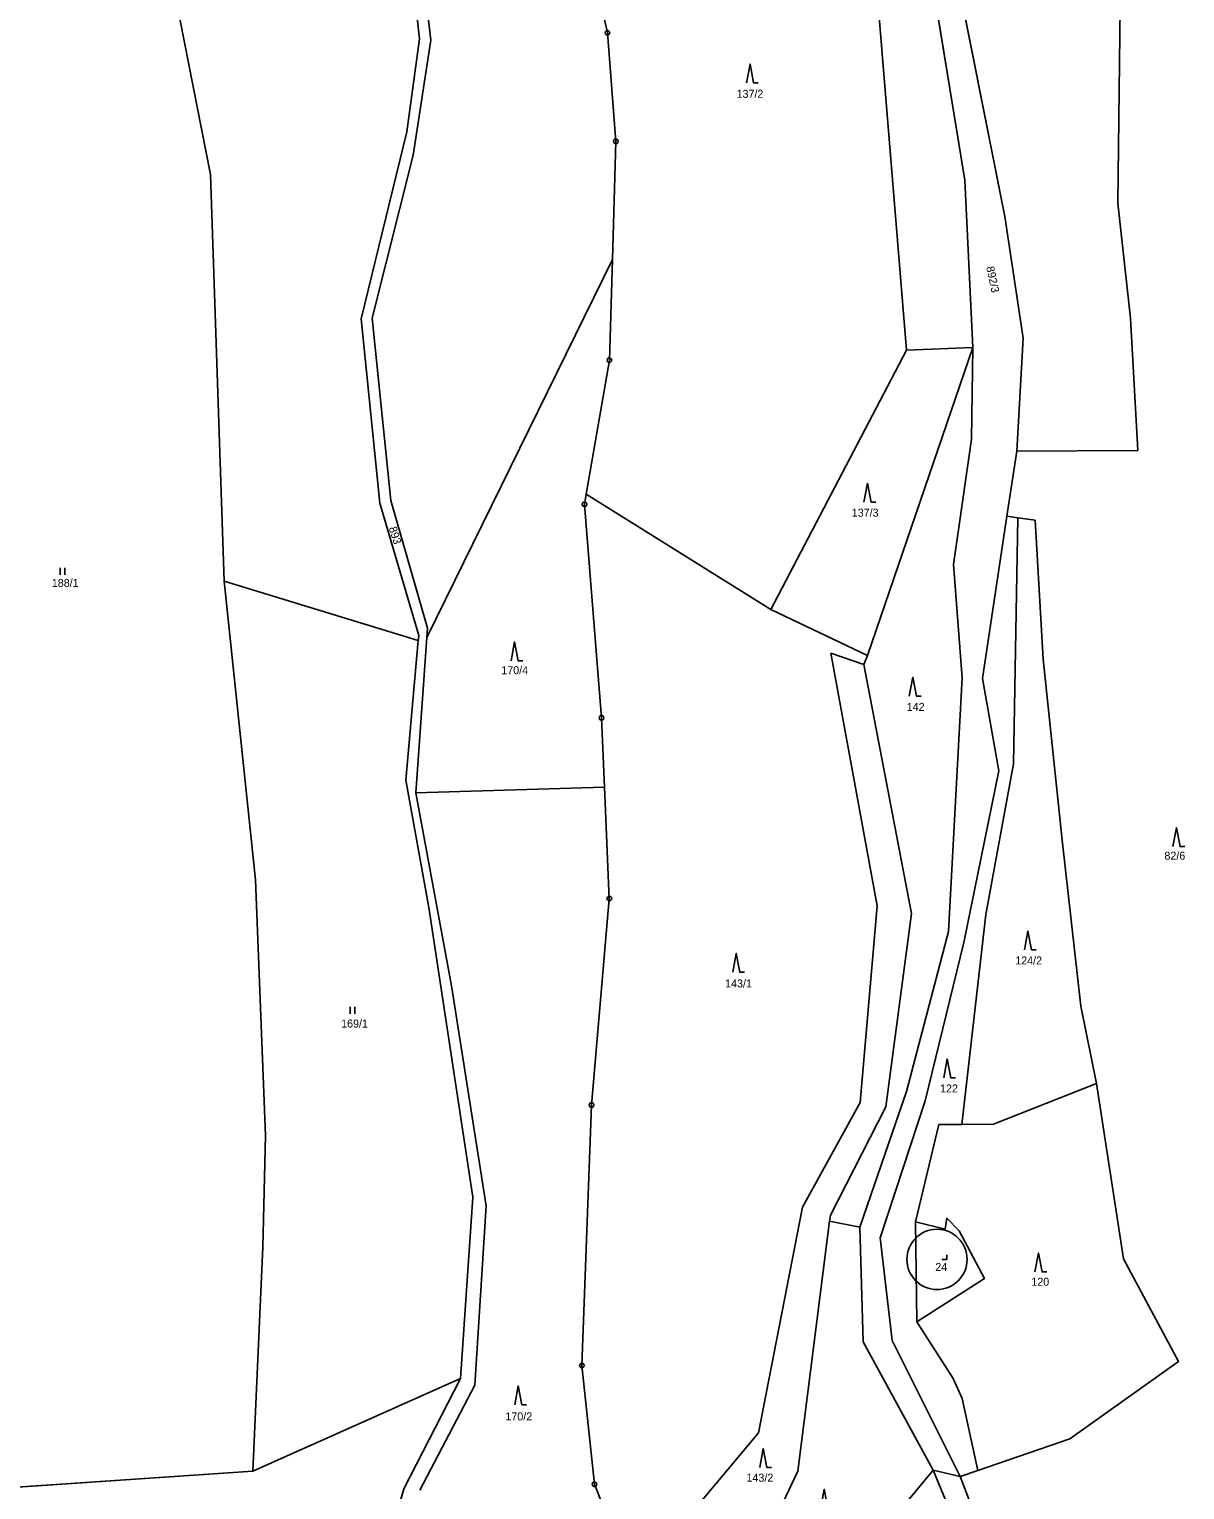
# Model space of a CAD drawing. Extents: x -580551 to -575069, y -1073031 to -1067931.
# Drawn here: x -576922.3 to -576676.9, y -1069750.7 to -1069440.4 of the extents above; entities that cross this region are included whole.
import ezdxf

# ---------------------------------------------------------------- set-up
doc = ezdxf.new("R2010")
doc.units = 0
for name, color, linetype in [('Druh pozemku', 7, 'Continuous'), ('Geodetické body', 7, 'Continuous'), ('Hranice z DKM', 7, 'Continuous'), ('Parcela', 7, 'Continuous'), ('Parcelní číslo', 7, 'Continuous'), ('Parcelní číslo_stavba', 7, 'Continuous'), ('SR - hranice státu', 7, 'Continuous'), ('stavební parcely', 7, 'Continuous')]:
    doc.layers.add(name, color=color, linetype=linetype)

msp = doc.modelspace()

# ---------------------------------------------------------------- linework, layer by layer
at = {"layer": 'Druh pozemku'}
for p, q in [((-576915.77, -1069554.83), (-576915.77, -1069556.33)), ((-576914.77, -1069556.33), (-576914.77, -1069554.83)), ((-576854.15, -1069648.13), (-576854.15, -1069649.63)), ((-576853.15, -1069649.63), (-576853.15, -1069648.13))]:
    msp.add_line(p, q, dxfattribs=at)
for points in [[(-576769.95, -1069451.82), (-576769.2, -1069447.82), (-576768.45, -1069451.82), (-576767.45, -1069451.82)], [(-576745, -1069540.89), (-576744.25, -1069536.89), (-576743.5, -1069540.89), (-576742.5, -1069540.89)], [(-576819.96, -1069574.6), (-576819.21, -1069570.6), (-576818.46, -1069574.6), (-576817.46, -1069574.6)], [(-576735.37, -1069582.1), (-576734.62, -1069578.1), (-576733.87, -1069582.1), (-576732.87, -1069582.1)], [(-576679.37, -1069614.08), (-576678.62, -1069610.08), (-576677.87, -1069614.08), (-576676.87, -1069614.08)], [(-576710.91, -1069636.03), (-576710.16, -1069632.03), (-576709.41, -1069636.03), (-576708.41, -1069636.03)], [(-576772.88, -1069640.78), (-576772.13, -1069636.78), (-576771.38, -1069640.78), (-576770.38, -1069640.78)], [(-576728.07, -1069663.2), (-576727.32, -1069659.2), (-576726.57, -1069663.2), (-576725.57, -1069663.2)], [(-576728.43, -1069701.78), (-576727.43, -1069701.78), (-576727.43, -1069700.78)], [(-576708.68, -1069704.42), (-576707.93, -1069700.42), (-576707.18, -1069704.42), (-576706.18, -1069704.42)], [(-576819.17, -1069732.64), (-576818.42, -1069728.64), (-576817.67, -1069732.64), (-576816.67, -1069732.64)], [(-576767.14, -1069745.95), (-576766.39, -1069741.95), (-576765.64, -1069745.95), (-576764.64, -1069745.95)], [(-576754.19, -1069754.61), (-576753.44, -1069750.61), (-576752.69, -1069754.61), (-576751.69, -1069754.61)]]:
    msp.add_lwpolyline(points, dxfattribs=at)
at = {"layer": 'Geodetické body'}
for p, q in [((-576799.62, -1069441.19), (-576799.38, -1069441.19)), ((-576797.83, -1069464.26), (-576797.59, -1069464.26)), ((-576799.19, -1069510.74), (-576798.95, -1069510.74)), ((-576804.48, -1069541.37), (-576804.24, -1069541.37)), ((-576800.88, -1069586.74), (-576800.64, -1069586.74)), ((-576799.21, -1069625.14), (-576798.97, -1069625.14)), ((-576803, -1069668.98), (-576802.76, -1069668.98)), ((-576805.03, -1069724.3), (-576804.79, -1069724.3)), ((-576802.35, -1069749.56), (-576802.11, -1069749.56))]:
    msp.add_line(p, q, dxfattribs=at)
for points in [[(-576799.35, -1069440.71), (-576799.1, -1069440.89), (-576799, -1069441.18), (-576799.1, -1069441.47), (-576799.35, -1069441.65), (-576799.66, -1069441.65), (-576799.91, -1069441.47), (-576800.01, -1069441.18), (-576799.91, -1069440.89), (-576799.66, -1069440.71)], [(-576797.56, -1069463.78), (-576797.31, -1069463.96), (-576797.21, -1069464.25), (-576797.31, -1069464.54), (-576797.56, -1069464.72), (-576797.87, -1069464.72), (-576798.12, -1069464.54), (-576798.22, -1069464.25), (-576798.12, -1069463.96), (-576797.87, -1069463.78)], [(-576798.92, -1069510.26), (-576798.67, -1069510.44), (-576798.57, -1069510.73), (-576798.67, -1069511.02), (-576798.92, -1069511.2), (-576799.23, -1069511.2), (-576799.48, -1069511.02), (-576799.58, -1069510.73), (-576799.48, -1069510.44), (-576799.23, -1069510.26)], [(-576804.21, -1069540.89), (-576803.96, -1069541.07), (-576803.86, -1069541.36), (-576803.96, -1069541.65), (-576804.21, -1069541.83), (-576804.52, -1069541.83), (-576804.77, -1069541.65), (-576804.87, -1069541.36), (-576804.77, -1069541.07), (-576804.52, -1069540.89)], [(-576800.61, -1069586.26), (-576800.36, -1069586.44), (-576800.26, -1069586.73), (-576800.36, -1069587.02), (-576800.61, -1069587.2), (-576800.92, -1069587.2), (-576801.17, -1069587.02), (-576801.27, -1069586.73), (-576801.17, -1069586.44), (-576800.92, -1069586.26)], [(-576798.94, -1069624.66), (-576798.69, -1069624.84), (-576798.59, -1069625.13), (-576798.69, -1069625.42), (-576798.94, -1069625.6), (-576799.25, -1069625.6), (-576799.5, -1069625.42), (-576799.6, -1069625.13), (-576799.5, -1069624.84), (-576799.25, -1069624.66)], [(-576802.73, -1069668.5), (-576802.48, -1069668.68), (-576802.38, -1069668.97), (-576802.48, -1069669.26), (-576802.73, -1069669.44), (-576803.04, -1069669.44), (-576803.29, -1069669.26), (-576803.39, -1069668.97), (-576803.29, -1069668.68), (-576803.04, -1069668.5)], [(-576804.76, -1069723.82), (-576804.51, -1069724), (-576804.41, -1069724.29), (-576804.51, -1069724.58), (-576804.76, -1069724.76), (-576805.07, -1069724.76), (-576805.32, -1069724.58), (-576805.42, -1069724.29), (-576805.32, -1069724), (-576805.07, -1069723.82)], [(-576802.08, -1069749.08), (-576801.83, -1069749.26), (-576801.73, -1069749.55), (-576801.83, -1069749.84), (-576802.08, -1069750.02), (-576802.39, -1069750.02), (-576802.64, -1069749.84), (-576802.74, -1069749.55), (-576802.64, -1069749.26), (-576802.39, -1069749.08)]]:
    msp.add_lwpolyline(points, close=True, dxfattribs=at)
at = {"layer": 'Hranice z DKM'}
msp.add_line((-576840.16, -1069602.62), (-576800.12, -1069601.47), dxfattribs=at)
for points in [[(-576711.18, -1069506.06), (-576715.1, -1069480.23), (-576726.73, -1069421.48)], [(-576721.88, -1069508.01), (-576723.55, -1069472.52), (-576731.09, -1069426.71)], [(-576714.63, -1069543.86), (-576712.55, -1069530.06), (-576711.18, -1069506.06)], [(-576725.95, -1069554.12), (-576722.13, -1069527.53), (-576721.88, -1069508.01)], [(-576714.63, -1069543.86), (-576712.31, -1069544.2), (-576708.64, -1069544.73), (-576706.95, -1069574.27), (-576702.87, -1069612.69), (-576698.94, -1069647.95), (-576695.58, -1069664.43), (-576689.87, -1069701.65), (-576678.22, -1069723.5), (-576701.26, -1069739.88), (-576720.83, -1069746.62), (-576724.59, -1069747.91), (-576739.02, -1069719.02), (-576741.55, -1069697.2)], [(-576723.76, -1069634.42), (-576716.35, -1069597.95), (-576719.83, -1069578.38), (-576714.63, -1069543.86)], [(-576727.06, -1069632.08), (-576724.17, -1069578.25), (-576725.95, -1069554.12)], [(-576745.89, -1069694.94), (-576735.99, -1069666.07), (-576727.06, -1069632.08)], [(-576741.55, -1069697.2), (-576731.97, -1069668.07), (-576723.76, -1069634.42)], [(-576730.31, -1069746.58), (-576745.15, -1069719.28), (-576745.89, -1069694.94)], [(-576830.67, -1069727.09), (-576874.79, -1069746.73), (-576932.12, -1069750.64)]]:
    msp.add_lwpolyline(points, dxfattribs=at)
msp.add_lwpolyline([(-576733.78, -1069715.06), (-576719.41, -1069705.86), (-576724.75, -1069695.69), (-576727.43, -1069693.05), (-576727.76, -1069695.32), (-576734.08, -1069693.77)], close=True, dxfattribs=at)
at = {"layer": 'Parcela'}
for p, q in [((-576842.09, -1069417.92), (-576839.38, -1069442.48)), ((-576840.03, -1069416.53), (-576836.99, -1069442.77)), ((-576804.44, -1069418.68), (-576799.5, -1069441.19)), ((-576726.73, -1069421.48), (-576715.1, -1069480.23)), ((-576731.09, -1069426.71), (-576723.55, -1069472.52)), ((-576891.6, -1069431.59), (-576883.83, -1069471.26)), ((-576735.96, -1069508.59), (-576741.98, -1069435.23)), ((-576690.56, -1069435.61), (-576691.07, -1069477.37)), ((-576839.38, -1069442.48), (-576842.12, -1069462.23)), ((-576836.99, -1069442.77), (-576840.79, -1069467.22)), ((-576799.5, -1069441.19), (-576797.71, -1069464.26)), ((-576842.12, -1069462.23), (-576851.77, -1069501.96)), ((-576797.71, -1069464.26), (-576798.44, -1069489.33)), ((-576840.79, -1069467.22), (-576849.46, -1069501.84)), ((-576883.83, -1069471.26), (-576880.94, -1069557.72)), ((-576723.55, -1069472.52), (-576721.88, -1069508.01)), ((-576691.07, -1069477.37), (-576688.4, -1069501.79)), ((-576715.1, -1069480.23), (-576711.18, -1069506.06)), ((-576837.83, -1069569.62), (-576798.44, -1069489.33)), ((-576798.44, -1069489.33), (-576799.07, -1069510.74)), ((-576851.77, -1069501.96), (-576847.81, -1069541.14)), ((-576849.46, -1069501.84), (-576845.47, -1069540.54)), ((-576688.4, -1069501.79), (-576686.82, -1069529.96)), ((-576712.55, -1069530.06), (-576711.18, -1069506.06)), ((-576735.96, -1069508.59), (-576764.76, -1069563.73)), ((-576744.23, -1069573.5), (-576721.88, -1069508.01)), ((-576721.88, -1069508.01), (-576735.96, -1069508.59)), ((-576721.88, -1069508.01), (-576722.13, -1069527.53)), ((-576799.07, -1069510.74), (-576803.99, -1069539.23)), ((-576722.13, -1069527.53), (-576725.95, -1069554.12)), ((-576712.55, -1069530.06), (-576714.63, -1069543.86)), ((-576686.82, -1069529.96), (-576712.55, -1069530.06)), ((-576803.99, -1069539.23), (-576804.36, -1069541.37)), ((-576803.99, -1069539.23), (-576764.76, -1069563.73)), ((-576847.81, -1069541.14), (-576839.59, -1069569.25)), ((-576845.47, -1069540.54), (-576837.7, -1069567.65)), ((-576804.36, -1069541.37), (-576800.76, -1069586.74)), ((-576714.63, -1069543.86), (-576719.83, -1069578.38)), ((-576714.63, -1069543.86), (-576712.31, -1069544.2)), ((-576712.31, -1069544.2), (-576713.21, -1069596.52)), ((-576712.31, -1069544.2), (-576708.64, -1069544.73)), ((-576708.64, -1069544.73), (-576706.95, -1069574.27)), ((-576725.95, -1069554.12), (-576724.17, -1069578.25)), ((-576880.94, -1069557.72), (-576839.69, -1069570.29)), ((-576880.94, -1069557.72), (-576874.23, -1069621.14)), ((-576764.76, -1069563.73), (-576744.23, -1069573.5)), ((-576837.7, -1069567.65), (-576837.83, -1069569.62)), ((-576839.69, -1069570.29), (-576842.3, -1069599.93)), ((-576837.83, -1069569.62), (-576840.16, -1069602.62)), ((-576839.59, -1069569.25), (-576839.69, -1069570.29)), ((-576742.21, -1069626.63), (-576752.01, -1069573.01)), ((-576752.01, -1069573.01), (-576745.05, -1069575.4)), ((-576744.23, -1069573.5), (-576745.05, -1069575.4)), ((-576706.95, -1069574.27), (-576702.87, -1069612.69)), ((-576745.05, -1069575.4), (-576734.9, -1069628.3)), ((-576724.17, -1069578.25), (-576727.06, -1069632.08)), ((-576719.83, -1069578.38), (-576716.35, -1069597.95)), ((-576800.76, -1069586.74), (-576800.12, -1069601.47)), ((-576716.35, -1069597.95), (-576723.76, -1069634.42)), ((-576713.21, -1069596.52), (-576719.1, -1069628.49)), ((-576842.3, -1069599.93), (-576837.45, -1069627.02)), ((-576840.16, -1069602.62), (-576800.12, -1069601.47)), ((-576800.12, -1069601.47), (-576799.09, -1069625.14)), ((-576840.16, -1069602.62), (-576832.6, -1069643.63)), ((-576702.87, -1069612.69), (-576698.94, -1069647.95)), ((-576874.23, -1069621.14), (-576872.1, -1069675.46)), ((-576837.45, -1069627.02), (-576828.06, -1069688.54)), ((-576799.09, -1069625.14), (-576802.88, -1069668.98)), ((-576745.78, -1069668.47), (-576742.21, -1069626.63)), ((-576734.9, -1069628.3), (-576740.34, -1069669.34)), ((-576719.1, -1069628.49), (-576724.19, -1069673.09)), ((-576727.06, -1069632.08), (-576735.99, -1069666.07)), ((-576723.76, -1069634.42), (-576731.97, -1069668.07)), ((-576832.6, -1069643.63), (-576825.25, -1069690.37)), ((-576698.94, -1069647.95), (-576695.58, -1069664.43)), ((-576735.99, -1069666.07), (-576745.89, -1069694.94)), ((-576695.58, -1069664.43), (-576717.5, -1069673.02)), ((-576689.87, -1069701.65), (-576695.58, -1069664.43)), ((-576802.88, -1069668.98), (-576804.91, -1069724.3)), ((-576758.07, -1069690.69), (-576745.78, -1069668.47)), ((-576740.34, -1069669.34), (-576752.13, -1069692.41)), ((-576731.97, -1069668.07), (-576741.55, -1069697.2)), ((-576729.1, -1069673.15), (-576734.08, -1069693.77)), ((-576724.19, -1069673.09), (-576729.1, -1069673.15)), ((-576717.5, -1069673.02), (-576724.19, -1069673.09)), ((-576872.1, -1069675.46), (-576872.67, -1069699.18)), ((-576828.06, -1069688.54), (-576830.67, -1069727.09)), ((-576825.25, -1069690.37), (-576827.66, -1069728.46)), ((-576767.38, -1069738.59), (-576758.07, -1069690.69)), ((-576752.3, -1069693.68), (-576759.06, -1069746.74)), ((-576752.13, -1069692.41), (-576752.3, -1069693.68)), ((-576745.89, -1069694.94), (-576752.3, -1069693.68)), ((-576745.15, -1069719.28), (-576745.89, -1069694.94)), ((-576734.08, -1069693.77), (-576733.78, -1069715.06)), ((-576727.76, -1069695.32), (-576734.08, -1069693.77)), ((-576727.43, -1069693.05), (-576727.76, -1069695.32)), ((-576724.75, -1069695.69), (-576727.43, -1069693.05)), ((-576741.55, -1069697.2), (-576739.02, -1069719.02)), ((-576719.41, -1069705.86), (-576724.75, -1069695.69)), ((-576872.67, -1069699.18), (-576874.79, -1069746.73)), ((-576678.22, -1069723.5), (-576689.87, -1069701.65)), ((-576733.78, -1069715.06), (-576719.41, -1069705.86)), ((-576733.78, -1069715.06), (-576726.05, -1069727.06)), ((-576730.31, -1069746.58), (-576745.15, -1069719.28)), ((-576739.02, -1069719.02), (-576724.59, -1069747.91)), ((-576804.91, -1069724.3), (-576802.23, -1069749.56)), ((-576701.26, -1069739.88), (-576678.22, -1069723.5)), ((-576874.79, -1069746.73), (-576830.67, -1069727.09)), ((-576830.67, -1069727.09), (-576842.71, -1069750.55)), ((-576827.66, -1069728.46), (-576839.37, -1069750.8)), ((-576726.05, -1069727.06), (-576724.12, -1069731.35)), ((-576724.12, -1069731.35), (-576720.83, -1069746.62)), ((-576793.97, -1069770.35), (-576767.38, -1069738.59)), ((-576720.83, -1069746.62), (-576701.26, -1069739.88)), ((-576932.12, -1069750.64), (-576874.79, -1069746.73)), ((-576759.06, -1069746.74), (-576768.77, -1069767.28)), ((-576748.86, -1069768.89), (-576730.31, -1069746.58)), ((-576730.31, -1069746.58), (-576726.93, -1069754.75)), ((-576724.59, -1069747.91), (-576720.83, -1069746.62)), ((-576724.59, -1069747.91), (-576721.12, -1069756.95)), ((-576842.71, -1069750.55), (-576858.25, -1069804.05)), ((-576802.23, -1069749.56), (-576793.97, -1069770.35))]:
    msp.add_line(p, q, dxfattribs=at)
at = {"layer": 'SR - hranice státu'}
msp.add_line((-576748.86, -1069768.89), (-576730.31, -1069746.58), dxfattribs=at)
msp.add_lwpolyline([(-576730.31, -1069746.58), (-576724.59, -1069747.91), (-576721.12, -1069756.95), (-576715.34, -1069768.01), (-576702.53, -1069785.94), (-576694.77, -1069792.96)], dxfattribs=at)
at = {"layer": 'stavební parcely'}
msp.add_circle((-576729.49, -1069701.777), 6.397, dxfattribs=at)

# ---------------------------------------------------------------- texts
at = {"layer": 'Parcelní číslo'}
for s, p in [('137/2', (-576772.059, -1069455)), ('137/3', (-576747.59, -1069543.99)), ('188/1', (-576917.512, -1069558.91)), ('170/4', (-576822.03, -1069577.45)), ('142', (-576735.922, -1069585.24)), ('82/6', (-576681.18, -1069616.86)), ('124/2', (-576712.862, -1069639.12)), ('143/1', (-576774.492, -1069644)), ('169/1', (-576856.055, -1069652.52)), ('122', (-576728.827, -1069666.31)), ('120', (-576709.446, -1069707.37)), ('170/2', (-576821.165, -1069735.97)), ('143/2', (-576769.954, -1069748.99))]:
    msp.add_text(s, height=1.7, dxfattribs=at).set_placement(p)
for s, rotation, p in [('892/3', 282.18171, (-576719.054, -1069490.977)), ('893', 287.51022, (-576845.959, -1069546.39))]:
    msp.add_text(s, height=1.7, rotation=rotation, dxfattribs=at).set_placement(p)
at = {"layer": 'Parcelní číslo_stavba'}
msp.add_text('24', height=1.7, dxfattribs=at).set_placement((-576729.851, -1069704.24))

doc.saveas('drawing.dxf')
